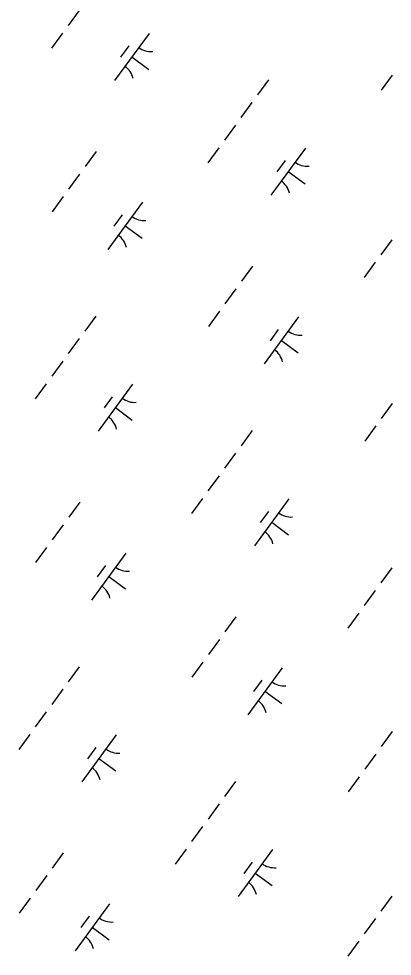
# Model space of a CAD drawing. Extents: x 3905714 to 3926767, y 183354 to 205755.
# Drawn here: x 3911033 to 3911354, y 189480 to 190284 of the extents above; entities that cross this region are included whole.
import ezdxf

# ---------------------------------------------------------------- set-up
doc = ezdxf.new("R2010")
doc.units = 0
doc.layers.add('V-WETL-SWMP', color=7, linetype='Continuous')

msp = doc.modelspace()

# ---------------------------------------------------------------- linework, layer by layer
at = {"layer": 'V-WETL-SWMP'}
for p, q in [((3911084.84, 190291.09), (3911075.39, 190278.19)), ((3911070.66, 190271.73), (3911061.2, 190258.83)), ((3911144.84, 190271.41), (3911115.29, 190231.07)), ((3911127.39, 190260.64), (3911120.3, 190250.96)), ((3911130.07, 190251.24), (3911144.59, 190240.6)), ((3911353.55, 190235.55), (3911344.1, 190222.64)), ((3911247.39, 190231.51), (3911237.94, 190218.6)), ((3911233.21, 190212.15), (3911223.75, 190199.24)), ((3911219.02, 190192.79), (3911209.57, 190179.88)), ((3911099.43, 190170.14), (3911089.97, 190157.23)), ((3911204.84, 190173.43), (3911195.38, 190160.52)), ((3911279.02, 190173.1), (3911249.47, 190132.77)), ((3911261.57, 190162.33), (3911254.48, 190152.65)), ((3911264.25, 190152.93), (3911278.77, 190142.3)), ((3911085.24, 190150.78), (3911075.79, 190137.87)), ((3911071.06, 190131.42), (3911061.6, 190118.51)), ((3911139.07, 190126.59), (3911109.52, 190086.25)), ((3911121.62, 190115.82), (3911114.52, 190106.14)), ((3911124.29, 190106.42), (3911138.81, 190095.78)), ((3911353.2, 190094.48), (3911343.75, 190081.58)), ((3911233.61, 190071.83), (3911224.15, 190058.92)), ((3911339.02, 190075.12), (3911329.56, 190062.22)), ((3911219.42, 190052.47), (3911209.97, 190039.56)), ((3911205.24, 190033.11), (3911195.78, 190020.2)), ((3911099.08, 190029.07), (3911089.62, 190016.16)), ((3911273.25, 190028.28), (3911243.7, 189987.95)), ((3911255.8, 190017.51), (3911248.7, 190007.83)), ((3911084.89, 190009.71), (3911075.44, 189996.8)), ((3911258.47, 190008.11), (3911272.99, 189997.47)), ((3911070.71, 189990.35), (3911061.25, 189977.44)), ((3911056.53, 189970.99), (3911047.07, 189958.08)), ((3911130.71, 189970.66), (3911101.16, 189930.33)), ((3911113.26, 189959.9), (3911106.16, 189950.22)), ((3911115.93, 189950.5), (3911130.45, 189939.86)), ((3911353.6, 189954.16), (3911344.15, 189941.26)), ((3911339.42, 189934.8), (3911329.96, 189921.9)), ((3911233.26, 189930.77), (3911223.8, 189917.86)), ((3911219.07, 189911.41), (3911209.62, 189898.5)), ((3911204.89, 189892.05), (3911195.43, 189879.14)), ((3911190.7, 189872.69), (3911181.25, 189859.78)), ((3911264.89, 189872.36), (3911235.34, 189832.02)), ((3911085.29, 189869.39), (3911075.84, 189856.49)), ((3911247.44, 189861.59), (3911240.34, 189851.91)), ((3911071.11, 189850.03), (3911061.65, 189837.13)), ((3911250.11, 189852.19), (3911264.63, 189841.55)), ((3911056.92, 189830.67), (3911047.47, 189817.77)), ((3911124.93, 189825.84), (3911095.38, 189785.51)), ((3911107.48, 189815.08), (3911100.39, 189805.4)), ((3911110.16, 189805.68), (3911124.68, 189795.04)), ((3911353.25, 189813.1), (3911343.8, 189800.19)), ((3911339.07, 189793.74), (3911329.61, 189780.83)), ((3911324.88, 189774.38), (3911315.43, 189761.47)), ((3911219.47, 189771.09), (3911210.02, 189758.18)), ((3911205.29, 189751.73), (3911195.83, 189738.82)), ((3911084.94, 189728.33), (3911075.49, 189715.42)), ((3911191.1, 189732.37), (3911181.65, 189719.46)), ((3911259.11, 189727.54), (3911229.56, 189687.2)), ((3911241.66, 189716.77), (3911234.57, 189707.09)), ((3911070.76, 189708.97), (3911061.3, 189696.06)), ((3911244.34, 189707.37), (3911258.86, 189696.73)), ((3911056.57, 189689.61), (3911047.12, 189676.7)), ((3911042.39, 189670.25), (3911032.93, 189657.34)), ((3911116.57, 189669.92), (3911087.02, 189629.59)), ((3911353.65, 189672.78), (3911344.2, 189659.88)), ((3911099.12, 189659.15), (3911092.03, 189649.47)), ((3911339.47, 189653.42), (3911330.01, 189640.52)), ((3911101.8, 189649.75), (3911116.32, 189639.12)), ((3911219.12, 189630.02), (3911209.67, 189617.12)), ((3911325.28, 189634.06), (3911315.83, 189621.16)), ((3911204.94, 189610.66), (3911195.48, 189597.76)), ((3911190.75, 189591.3), (3911181.3, 189578.4)), ((3911071.16, 189568.65), (3911061.7, 189555.74)), ((3911176.57, 189571.94), (3911167.11, 189559.04)), ((3911250.75, 189571.61), (3911221.2, 189531.28)), ((3911233.3, 189560.85), (3911226.21, 189551.17)), ((3911056.97, 189549.29), (3911047.52, 189536.38)), ((3911235.98, 189551.45), (3911250.5, 189540.81)), ((3911042.79, 189529.93), (3911033.33, 189517.02)), ((3911110.8, 189525.1), (3911081.25, 189484.77)), ((3911353.3, 189531.72), (3911343.85, 189518.81)), ((3911093.35, 189514.33), (3911086.25, 189504.65)), ((3911339.12, 189512.36), (3911329.66, 189499.45)), ((3911096.02, 189504.93), (3911110.54, 189494.29)), ((3911324.93, 189493), (3911315.48, 189480.09))]:
    msp.add_line(p, q, dxfattribs=at)
for centre, start, end in [((3911146.58, 190273.38), 232.99998, 274.54364), ((3911113.94, 190228.82), 12.99998, 54.54364), ((3911280.76, 190175.07), 232.99998, 274.54364), ((3911248.12, 190130.51), 12.99998, 54.54364), ((3911140.81, 190128.56), 232.99998, 274.54364), ((3911108.16, 190084), 12.99998, 54.54364), ((3911274.99, 190030.25), 232.99998, 274.54364), ((3911242.34, 189985.69), 12.99998, 54.54364), ((3911132.45, 189972.64), 232.99998, 274.54364), ((3911099.8, 189928.07), 12.99998, 54.54364), ((3911266.63, 189874.33), 232.99998, 274.54364), ((3911233.98, 189829.77), 12.99998, 54.54364), ((3911126.67, 189827.82), 232.99998, 274.54364), ((3911094.03, 189783.25), 12.99998, 54.54364), ((3911260.85, 189729.51), 232.99998, 274.54364), ((3911228.21, 189684.95), 12.99998, 54.54364), ((3911118.31, 189671.89), 232.99998, 274.54364), ((3911085.67, 189627.33), 12.99998, 54.54364), ((3911252.49, 189573.59), 232.99998, 274.54364), ((3911219.85, 189529.03), 12.99998, 54.54364), ((3911112.54, 189527.07), 232.99998, 274.54364), ((3911079.89, 189482.51), 12.99998, 54.54364)]:
    msp.add_arc(centre, 17.62, start, end, dxfattribs=at)

doc.saveas('drawing.dxf')
